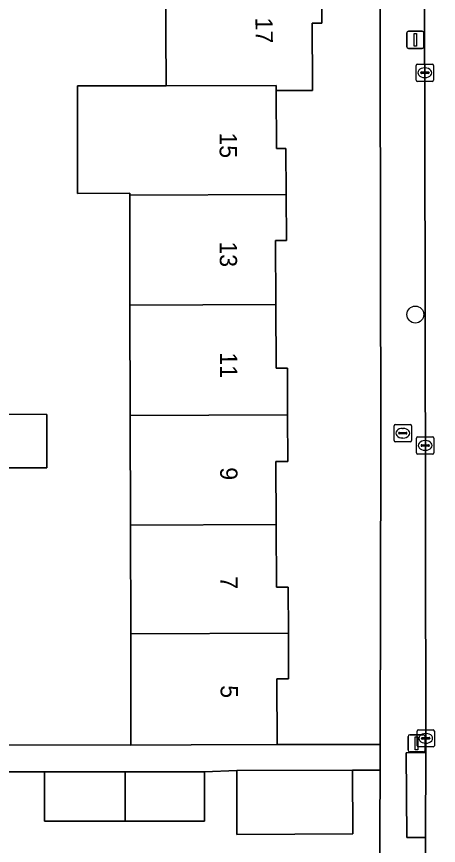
# Model space of a CAD drawing. Extents: x 160732 to 162107, y 387428 to 388479.
# Drawn here: x 161133.07 to 161157.55, y 387874.51 to 387922.63 of the extents above; entities that cross this region are included whole.
import ezdxf

# ---------------------------------------------------------------- set-up
doc = ezdxf.new("R2010")
doc.units = 0
for name, color, linetype in [('IMGEO_Boom', 7, 'Continuous'), ('IMGEO_Brandkraan', 7, 'Continuous'), ('IMGEO_Erf', 7, 'Continuous'), ('IMGEO_Kolk', 7, 'Continuous'), ('IMGEO_Lichtmast', 7, 'Continuous'), ('IMGEO_Pand', 7, 'Continuous'), ('IMGEO_Pand_nummerreeks', 7, 'Continuous'), ('IMGEO_Rijbaan_lokaal_open', 7, 'Continuous'), ('IMGEO_Voetpad_open', 7, 'Continuous')]:
    doc.layers.add(name, color=color, linetype=linetype)

msp = doc.modelspace()

# ---------------------------------------------------------------- linework, layer by layer
at = {"layer": 'IMGEO_Boom'}
msp.add_circle((161156.212, 387905.33), 0.489, dxfattribs=at)
at = {"layer": 'IMGEO_Brandkraan'}
for p, q in [((161154.982, 387898.018), (161154.982, 387898.87)), ((161155.057, 387898.944), (161155.909, 387898.944)), ((161155.47, 387898.724), (161155.495, 387898.724)), ((161155.983, 387898.87), (161155.983, 387898.018)), ((161155.241, 387898.438), (161155.241, 387898.45)), ((161155.679, 387898.401), (161155.281, 387898.401)), ((161155.284, 387898.487), (161155.682, 387898.487)), ((161155.493, 387898.164), (161155.468, 387898.164)), ((161155.725, 387898.45), (161155.725, 387898.438)), ((161155.909, 387897.944), (161155.057, 387897.944))]:
    msp.add_line(p, q, dxfattribs=at)
for points in [[(161154.982, 387898.018), (161154.982, 387898.87)], [(161155.057, 387898.944), (161155.909, 387898.944)], [(161155.983, 387898.87), (161155.983, 387898.018)], [(161155.909, 387897.944), (161155.057, 387897.944)]]:
    msp.add_lwpolyline(points, dxfattribs=at)
for centre, radius, start, end in [((161155.059, 387898.868), 0.0765, 91.552, 178.448), ((161155.059, 387898.868), 0.0765, 91.552, 178.448), ((161155.907, 387898.868), 0.0765, 1.552, 88.448), ((161155.907, 387898.868), 0.0765, 1.552, 88.448), ((161155.281, 387898.447), 0.0403, 85.8775, 175.7526), ((161155.278, 387898.437), 0.0366, 178.938, 274.7102), ((161155.682, 387898.444), 0.043, 264.8664, 352.4533), ((161155.686, 387898.449), 0.0386, 1.7309, 96.639), ((161155.059, 387898.02), 0.0765, 181.552, 268.448), ((161155.059, 387898.02), 0.0765, 181.552, 268.448), ((161155.907, 387898.02), 0.0765, 271.552, 358.448), ((161155.907, 387898.02), 0.0765, 271.552, 358.448)]:
    msp.add_arc(centre, radius, start, end, dxfattribs=at)
for centre, major_axis, ratio, start_param, end_param in [((161155.469, 387898.444), (-0.387, 0.002), 0.722429, 4.712389, 7.853982), ((161155.494, 387898.444), (-0.39, 0.002), 0.717154, 1.570796, 4.712389)]:
    msp.add_ellipse(centre, major_axis=major_axis, ratio=ratio, start_param=start_param, end_param=end_param, dxfattribs=at)
at = {"layer": 'IMGEO_Erf'}
for points in [[(161150.765, 387924.948), (161150.781, 387922.254), (161150.218, 387922.251), (161150.238, 387918.629), (161150.24, 387918.35), (161148.128, 387918.338), (161148.147, 387914.976), (161148.697, 387914.979), (161148.712, 387912.31), (161148.726, 387909.641), (161148.101, 387909.637), (161148.122, 387905.922), (161148.143, 387902.212), (161148.787, 387902.215), (161148.799, 387899.508), (161148.811, 387896.798), (161148.121, 387896.795), (161148.138, 387893.15), (161148.154, 387889.507), (161148.834, 387889.51), (161148.847, 387886.833), (161148.859, 387884.182), (161148.179, 387884.179), (161148.196, 387880.376), (161154.171, 387880.36), (161154.217, 387897.663), (161154.127, 387944.025)], [(161139.677, 387893.109), (161139.662, 387899.466), (161139.648, 387905.871), (161139.633, 387912.259), (161139.633, 387912.373), (161136.605, 387912.363), (161136.601, 387918.605), (161141.757, 387918.614), (161141.721, 387924.932)], [(161132.548, 387899.539), (161134.822, 387899.538), (161134.819, 387896.433), (161132.544, 387896.435)], [(161129.492, 387880.352), (161139.706, 387880.338), (161139.691, 387886.797), (161139.677, 387893.109)], [(161154.158, 387875.498), (161154.167, 387878.879), (161152.564, 387878.883), (161152.576, 387875.174), (161145.855, 387875.151), (161145.843, 387878.86), (161143.979, 387878.784), (161143.981, 387875.913), (161139.376, 387875.912), (161134.698, 387875.91), (161134.696, 387878.78), (161130.708, 387878.778), (161130.71, 387875.907), (161126.108, 387875.906), (161121.427, 387875.904), (161121.425, 387878.774), (161117.443, 387878.756), (161117.445, 387875.822), (161112.733, 387875.821), (161112.735, 387867.648)], [(161154.269, 387857.129), (161154.158, 387875.498)]]:
    msp.add_lwpolyline(points, dxfattribs=at)
at = {"layer": 'IMGEO_Kolk'}
for p, q in [((161156.262, 387918.946), (161156.262, 387919.798)), ((161156.337, 387919.872), (161157.189, 387919.872)), ((161157.263, 387919.798), (161157.263, 387918.946)), ((161156.521, 387919.366), (161156.521, 387919.378)), ((161156.959, 387919.329), (161156.561, 387919.329)), ((161156.564, 387919.415), (161156.962, 387919.415)), ((161156.75, 387919.652), (161156.775, 387919.652)), ((161157.005, 387919.378), (161157.005, 387919.366)), ((161157.189, 387918.872), (161156.337, 387918.872)), ((161156.773, 387919.092), (161156.748, 387919.092)), ((161156.284, 387897.306), (161156.284, 387898.158)), ((161156.359, 387898.232), (161157.211, 387898.232)), ((161157.285, 387898.158), (161157.285, 387897.306)), ((161156.543, 387897.726), (161156.543, 387897.738)), ((161156.981, 387897.689), (161156.583, 387897.689)), ((161156.586, 387897.775), (161156.984, 387897.775)), ((161156.772, 387898.012), (161156.797, 387898.012)), ((161157.027, 387897.738), (161157.027, 387897.726)), ((161157.211, 387897.232), (161156.359, 387897.232)), ((161156.795, 387897.452), (161156.77, 387897.452)), ((161156.388, 387881.226), (161157.24, 387881.226)), ((161156.313, 387880.3), (161156.313, 387881.152)), ((161156.572, 387880.72), (161156.572, 387880.732)), ((161156.615, 387880.769), (161157.013, 387880.769)), ((161156.801, 387881.006), (161156.826, 387881.006)), ((161157.056, 387880.732), (161157.056, 387880.72)), ((161157.314, 387881.152), (161157.314, 387880.3)), ((161157.24, 387880.226), (161156.388, 387880.226)), ((161157.01, 387880.683), (161156.612, 387880.683)), ((161156.824, 387880.446), (161156.799, 387880.446))]:
    msp.add_line(p, q, dxfattribs=at)
for points in [[(161156.262, 387918.946), (161156.262, 387919.798)], [(161156.337, 387919.872), (161157.189, 387919.872)], [(161157.263, 387919.798), (161157.263, 387918.946)], [(161157.189, 387918.872), (161156.337, 387918.872)], [(161156.284, 387897.306), (161156.284, 387898.158)], [(161156.359, 387898.232), (161157.211, 387898.232)], [(161157.285, 387898.158), (161157.285, 387897.306)], [(161157.211, 387897.232), (161156.359, 387897.232)], [(161156.388, 387881.226), (161157.24, 387881.226)], [(161156.313, 387880.3), (161156.313, 387881.152)], [(161157.314, 387881.152), (161157.314, 387880.3)], [(161157.24, 387880.226), (161156.388, 387880.226)]]:
    msp.add_lwpolyline(points, dxfattribs=at)
for centre, radius, start, end in [((161156.339, 387919.796), 0.0765, 91.552, 178.448), ((161156.339, 387919.796), 0.0765, 91.552, 178.448), ((161157.187, 387919.796), 0.0765, 1.552, 88.448), ((161157.187, 387919.796), 0.0765, 1.552, 88.448), ((161156.561, 387919.375), 0.0403, 85.8775, 175.7526), ((161156.558, 387919.365), 0.0366, 178.938, 274.7102), ((161156.962, 387919.372), 0.043, 264.8664, 352.4533), ((161156.966, 387919.377), 0.0386, 1.7309, 96.639), ((161156.339, 387918.948), 0.0765, 181.552, 268.448), ((161156.339, 387918.948), 0.0765, 181.552, 268.448), ((161157.187, 387918.948), 0.0765, 271.552, 358.448), ((161157.187, 387918.948), 0.0765, 271.552, 358.448), ((161156.361, 387898.156), 0.0765, 91.552, 178.448), ((161156.361, 387898.156), 0.0765, 91.552, 178.448), ((161157.209, 387898.156), 0.0765, 1.552, 88.448), ((161157.209, 387898.156), 0.0765, 1.552, 88.448), ((161156.583, 387897.735), 0.0403, 85.8775, 175.7526), ((161156.58, 387897.725), 0.0366, 178.938, 274.7102), ((161156.984, 387897.732), 0.043, 264.8664, 352.4533), ((161156.988, 387897.737), 0.0386, 1.7309, 96.639), ((161156.361, 387897.308), 0.0765, 181.552, 268.448), ((161156.361, 387897.308), 0.0765, 181.552, 268.448), ((161157.209, 387897.308), 0.0765, 271.552, 358.448), ((161157.209, 387897.308), 0.0765, 271.552, 358.448), ((161156.39, 387881.15), 0.0765, 91.552, 178.448), ((161156.39, 387881.15), 0.0765, 91.552, 178.448), ((161157.238, 387881.15), 0.0765, 1.552, 88.448), ((161157.238, 387881.15), 0.0765, 1.552, 88.448), ((161156.612, 387880.729), 0.0403, 85.8775, 175.7526), ((161156.609, 387880.719), 0.0366, 178.938, 274.7102), ((161157.013, 387880.726), 0.043, 264.8664, 352.4533), ((161157.017, 387880.731), 0.0386, 1.7309, 96.639), ((161156.39, 387880.302), 0.0765, 181.552, 268.448), ((161156.39, 387880.302), 0.0765, 181.552, 268.448), ((161157.238, 387880.302), 0.0765, 271.552, 358.448), ((161157.238, 387880.302), 0.0765, 271.552, 358.448)]:
    msp.add_arc(centre, radius, start, end, dxfattribs=at)
for centre, major_axis, ratio, start_param, end_param in [((161156.749, 387919.372), (-0.387, 0.002), 0.722429, 4.712389, 7.853982), ((161156.774, 387919.372), (-0.39, 0.002), 0.717154, 1.570796, 4.712389), ((161156.771, 387897.732), (-0.387, 0.002), 0.722429, 4.712389, 7.853982), ((161156.796, 387897.732), (-0.39, 0.002), 0.717154, 1.570796, 4.712389), ((161156.8, 387880.726), (-0.387, 0.002), 0.722429, 4.712389, 7.853982), ((161156.825, 387880.726), (-0.39, 0.002), 0.717154, 1.570796, 4.712389)]:
    msp.add_ellipse(centre, major_axis=major_axis, ratio=ratio, start_param=start_param, end_param=end_param, dxfattribs=at)
at = {"layer": 'IMGEO_Lichtmast'}
for p, q in [((161155.716, 387920.88), (161155.716, 387921.68)), ((161155.716, 387921.68), (161155.716, 387920.88)), ((161155.816, 387921.78), (161156.606, 387921.78)), ((161156.606, 387921.78), (161155.816, 387921.78)), ((161156.706, 387921.68), (161156.706, 387920.88)), ((161156.706, 387920.88), (161156.706, 387921.68)), ((161156.606, 387920.78), (161155.816, 387920.78)), ((161155.816, 387920.78), (161156.606, 387920.78)), ((161155.785, 387880.038), (161155.785, 387880.838)), ((161155.785, 387880.838), (161155.785, 387880.038)), ((161155.885, 387880.938), (161156.675, 387880.938)), ((161156.675, 387880.938), (161155.885, 387880.938)), ((161156.775, 387880.838), (161156.775, 387880.038)), ((161156.775, 387880.038), (161156.775, 387880.838)), ((161156.675, 387879.938), (161155.885, 387879.938)), ((161155.885, 387879.938), (161156.675, 387879.938))]:
    msp.add_line(p, q, dxfattribs=at)
for points in [[(161156.136, 387921.655), (161156.286, 387921.655), (161156.286, 387920.905), (161156.136, 387920.905), (161156.136, 387921.655)], [(161156.205, 387880.813), (161156.355, 387880.813), (161156.355, 387880.063), (161156.205, 387880.063), (161156.205, 387880.813)]]:
    msp.add_lwpolyline(points, dxfattribs=at)
for centre, start, end in [((161155.816, 387921.68), 90, 180), ((161155.816, 387921.68), 90, 180), ((161156.606, 387921.68), 0, 90), ((161156.606, 387921.68), 360, 90), ((161155.816, 387920.88), 180, 270), ((161155.816, 387920.88), 180, 270), ((161156.606, 387920.88), 270, 0), ((161156.606, 387920.88), 270, 0), ((161155.885, 387880.838), 90, 180), ((161155.885, 387880.838), 90, 180), ((161156.675, 387880.838), 0, 90), ((161156.675, 387880.838), 360, 90), ((161155.885, 387880.038), 180, 270), ((161155.885, 387880.038), 180, 270), ((161156.675, 387880.038), 270, 0), ((161156.675, 387880.038), 270, 0)]:
    msp.add_arc(centre, 0.1, start, end, dxfattribs=at)
at = {"layer": 'IMGEO_Pand'}
for points in [[(161150.218, 387922.251), (161150.781, 387922.254), (161150.765, 387924.948), (161141.721, 387924.932), (161141.757, 387918.614), (161148.126, 387918.625), (161148.128, 387918.338), (161150.24, 387918.35), (161150.238, 387918.629)], [(161148.128, 387918.338), (161148.126, 387918.625), (161141.757, 387918.614), (161136.601, 387918.605), (161136.605, 387912.363), (161139.633, 387912.373), (161139.633, 387912.259), (161148.712, 387912.31), (161148.697, 387914.979), (161148.147, 387914.976)], [(161148.122, 387905.922), (161148.101, 387909.637), (161148.726, 387909.641), (161148.712, 387912.31), (161139.633, 387912.259), (161139.648, 387905.871)], [(161139.648, 387905.871), (161139.662, 387899.466), (161148.799, 387899.508), (161148.787, 387902.215), (161148.143, 387902.212), (161148.122, 387905.922)], [(161129.514, 387899.541), (161129.513, 387897.943), (161129.509, 387893.285), (161132.541, 387893.282), (161132.544, 387896.435), (161134.819, 387896.433), (161134.822, 387899.538), (161132.548, 387899.539)], [(161148.138, 387893.15), (161148.121, 387896.795), (161148.811, 387896.798), (161148.799, 387899.508), (161139.662, 387899.466), (161139.677, 387893.109)], [(161148.847, 387886.833), (161148.834, 387889.51), (161148.154, 387889.507), (161148.138, 387893.15), (161139.677, 387893.109), (161139.691, 387886.797)], [(161139.691, 387886.797), (161139.706, 387880.338), (161143.197, 387880.354), (161148.196, 387880.376), (161148.179, 387884.179), (161148.859, 387884.182), (161148.847, 387886.833)], [(161134.696, 387878.78), (161134.698, 387875.91), (161139.376, 387875.912), (161139.374, 387878.782)], [(161143.981, 387875.913), (161143.979, 387878.784), (161139.374, 387878.782), (161139.376, 387875.912)], [(161152.576, 387875.174), (161152.564, 387878.883), (161145.843, 387878.86), (161145.855, 387875.151)]]:
    msp.add_lwpolyline(points, close=True, dxfattribs=at)
at = {"layer": 'IMGEO_Rijbaan_lokaal_open'}
msp.add_lwpolyline([(161161.627, 387913.926), (161161.627, 387913.997), (161161.618, 387942.56), (161156.704, 387942.547), (161156.776, 387906.254), (161156.817, 387879.896), (161156.803, 387874.965), (161156.836, 387859.504), (161161.733, 387859.513), (161161.702, 387896.422)], dxfattribs=at)
at = {"layer": 'IMGEO_Voetpad_open'}
for points in [[(161154.847, 387947.799), (161154.127, 387944.025), (161154.217, 387897.663), (161154.171, 387880.36), (161154.167, 387878.879), (161154.158, 387875.498), (161154.269, 387857.129), (161155.044, 387854.419)], [(161156.809, 387858.666), (161156.836, 387859.504), (161156.803, 387874.965), (161155.715, 387874.967), (161155.688, 387879.883), (161156.817, 387879.896), (161156.776, 387906.254), (161156.704, 387942.547)], [(161130.708, 387878.778), (161134.696, 387878.78), (161139.374, 387878.782), (161143.979, 387878.784), (161145.843, 387878.86), (161152.564, 387878.883), (161154.167, 387878.879), (161154.171, 387880.36), (161148.196, 387880.376), (161143.197, 387880.354), (161139.706, 387880.338), (161129.492, 387880.352)]]:
    msp.add_lwpolyline(points, dxfattribs=at)
msp.add_lwpolyline([(161156.803, 387874.965), (161156.817, 387879.896), (161155.688, 387879.883), (161155.715, 387874.967)], close=True, dxfattribs=at)

# ---------------------------------------------------------------- texts
at = {"layer": 'IMGEO_Pand_nummerreeks'}
for s, rotation, p in [('17', 270.3894, (161146.932, 387922.568)), ('15', 270.1029, (161144.853, 387915.903)), ('13', 270.1026, (161144.863, 387909.576)), ('11', 270.1026, (161144.874, 387903.135)), ('9', 270.1026, (161144.888, 387896.462)), ('7', 270.1026, (161144.899, 387890.135)), ('5', 270.1026, (161144.91, 387883.808))]:
    msp.add_text(s, height=1, rotation=rotation, dxfattribs=at).set_placement(p)

doc.saveas('drawing.dxf')
